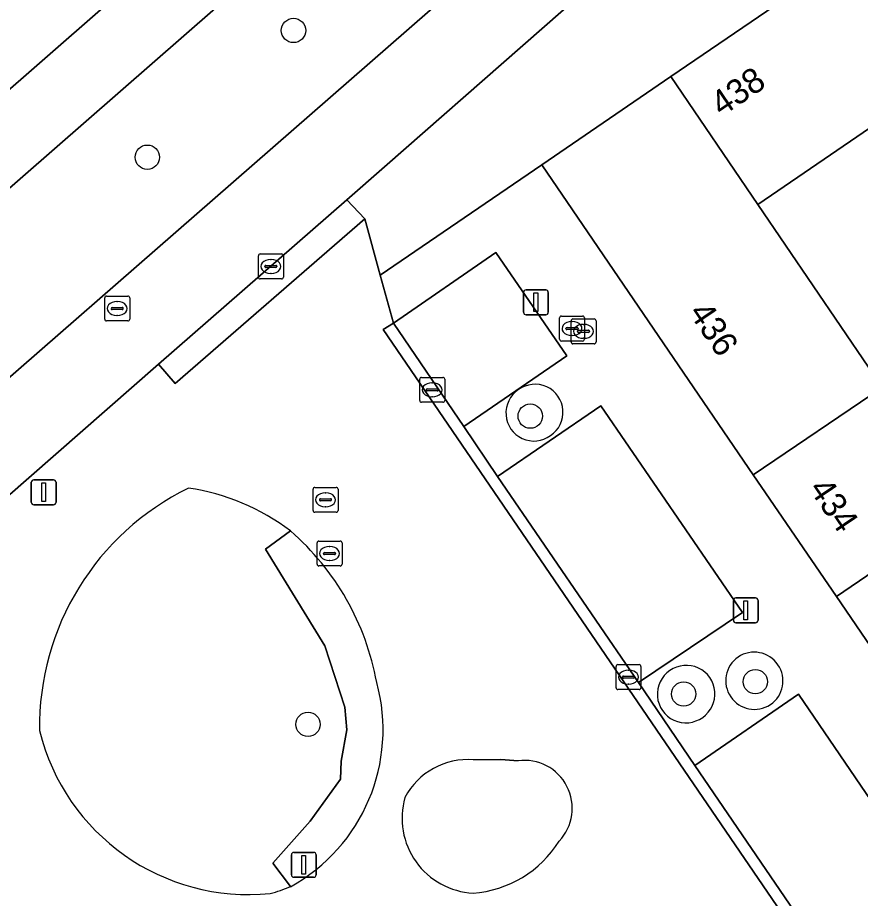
# Model space of a CAD drawing. Extents: x 155275 to 156265, y 382654 to 383635.
# Drawn here: x 156029.97 to 156063.77, y 383281.73 to 383317.06 of the extents above; entities that cross this region are included whole.
import ezdxf

# ---------------------------------------------------------------- set-up
doc = ezdxf.new("R2010")
doc.units = 0
for name, color, linetype in [('IMGEO_Berm_groen', 7, 'Continuous'), ('IMGEO_Boom', 7, 'Continuous'), ('IMGEO_Brandkraan', 7, 'Continuous'), ('IMGEO_Erf', 7, 'Continuous'), ('IMGEO_Fietspad_gesloten', 7, 'Continuous'), ('IMGEO_Groenvoorziening', 7, 'Continuous'), ('IMGEO_Kolk', 7, 'Continuous'), ('IMGEO_Lichtmast', 7, 'Continuous'), ('IMGEO_Pand', 7, 'Continuous'), ('IMGEO_Pand_nummerreeks', 7, 'Continuous'), ('IMGEO_Parkeervlak_open', 7, 'Continuous'), ('IMGEO_Rijbaan_lokaal_gesloten', 7, 'Continuous'), ('IMGEO_Rijbaan_lokaal_open', 7, 'Continuous'), ('IMGEO_Rioolput', 7, 'Continuous'), ('IMGEO_Voetpad_gesloten', 7, 'Continuous'), ('IMGEO_Voetpad_open', 7, 'Continuous')]:
    doc.layers.add(name, color=color, linetype=linetype)

msp = doc.modelspace()

# ---------------------------------------------------------------- linework, layer by layer
at = {"layer": 'IMGEO_Berm_groen'}
for points in [[(156059.369, 383336.222), (156053.682, 383331.24), (155982.947, 383269.426), (155953.598, 383243.702), (155937.788, 383229.844)], [(155935.716, 383232.066), (155951.621, 383245.97), (156051.579, 383333.37)], [(155946.609, 383230.157), (156053.445, 383323.434)]]:
    msp.add_lwpolyline(points, dxfattribs=at)
at = {"layer": 'IMGEO_Boom'}
for centre in [(156041.03, 383316.543), (156035.169, 383311.459), (156050.525, 383301.074), (156059.553, 383290.421), (156056.677, 383289.927), (156041.613, 383288.71)]:
    msp.add_circle(centre, 0.489, dxfattribs=at)
at = {"layer": 'IMGEO_Brandkraan'}
for p, q in [((156051.699, 383304.16), (156051.699, 383305.012)), ((156051.774, 383305.086), (156052.626, 383305.086)), ((156052.7, 383305.012), (156052.7, 383304.16)), ((156052.165, 383304.048), (156052.165, 383304.9)), ((156052.187, 383304.866), (156052.212, 383304.866)), ((156052.24, 383304.974), (156053.092, 383304.974)), ((156052.653, 383304.754), (156052.678, 383304.754)), ((156053.166, 383304.9), (156053.166, 383304.048)), ((156051.958, 383304.58), (156051.958, 383304.592)), ((156052.396, 383304.543), (156051.998, 383304.543)), ((156052.001, 383304.629), (156052.399, 383304.629)), ((156052.21, 383304.306), (156052.185, 383304.306)), ((156052.424, 383304.468), (156052.424, 383304.48)), ((156052.442, 383304.592), (156052.442, 383304.58)), ((156052.862, 383304.431), (156052.464, 383304.431)), ((156052.467, 383304.517), (156052.865, 383304.517)), ((156052.908, 383304.48), (156052.908, 383304.468)), ((156052.626, 383304.086), (156051.774, 383304.086)), ((156053.092, 383303.974), (156052.24, 383303.974)), ((156052.676, 383304.194), (156052.651, 383304.194))]:
    msp.add_line(p, q, dxfattribs=at)
for points in [[(156051.699, 383304.16), (156051.699, 383305.012)], [(156051.774, 383305.086), (156052.626, 383305.086)], [(156052.7, 383305.012), (156052.7, 383304.16)], [(156052.165, 383304.048), (156052.165, 383304.9)], [(156052.24, 383304.974), (156053.092, 383304.974)], [(156053.166, 383304.9), (156053.166, 383304.048)], [(156052.626, 383304.086), (156051.774, 383304.086)], [(156053.092, 383303.974), (156052.24, 383303.974)]]:
    msp.add_lwpolyline(points, dxfattribs=at)
for centre, radius, start, end in [((156051.776, 383305.01), 0.0765, 91.552, 178.448), ((156051.776, 383305.01), 0.0765, 91.552, 178.448), ((156052.624, 383305.01), 0.0765, 1.552, 88.448), ((156052.624, 383305.01), 0.0765, 1.552, 88.448), ((156052.242, 383304.898), 0.0765, 91.552, 178.448), ((156052.242, 383304.898), 0.0765, 91.552, 178.448), ((156053.09, 383304.898), 0.0765, 1.552, 88.448), ((156053.09, 383304.898), 0.0765, 1.552, 88.448), ((156051.998, 383304.589), 0.0403, 85.8775, 175.7526), ((156051.995, 383304.579), 0.0366, 178.938, 274.7102), ((156052.399, 383304.586), 0.043, 264.8664, 352.4533), ((156052.403, 383304.591), 0.0386, 1.7309, 96.639), ((156052.464, 383304.477), 0.0403, 85.8775, 175.7526), ((156052.461, 383304.467), 0.0366, 178.938, 274.7102), ((156052.865, 383304.474), 0.043, 264.8664, 352.4533), ((156052.869, 383304.479), 0.0386, 1.7309, 96.639), ((156051.776, 383304.162), 0.0765, 181.552, 268.448), ((156051.776, 383304.162), 0.0765, 181.552, 268.448), ((156052.242, 383304.05), 0.0765, 181.552, 268.448), ((156052.242, 383304.05), 0.0765, 181.552, 268.448), ((156052.624, 383304.162), 0.0765, 271.552, 358.448), ((156052.624, 383304.162), 0.0765, 271.552, 358.448), ((156053.09, 383304.05), 0.0765, 271.552, 358.448), ((156053.09, 383304.05), 0.0765, 271.552, 358.448)]:
    msp.add_arc(centre, radius, start, end, dxfattribs=at)
for centre, major_axis, ratio, start_param, end_param in [((156052.186, 383304.586), (-0.387, 0.002), 0.722429, 4.712389, 7.853982), ((156052.211, 383304.586), (-0.39, 0.002), 0.717154, 1.570796, 4.712389), ((156052.652, 383304.474), (-0.387, 0.002), 0.722429, 4.712389, 7.853982), ((156052.677, 383304.474), (-0.39, 0.002), 0.717154, 1.570796, 4.712389)]:
    msp.add_ellipse(centre, major_axis=major_axis, ratio=ratio, start_param=start_param, end_param=end_param, dxfattribs=at)
at = {"layer": 'IMGEO_Erf'}
msp.add_lwpolyline([(156068.655, 383315.711), (156059.651, 383309.568), (156064.087, 383303.034)], dxfattribs=at)
at = {"layer": 'IMGEO_Fietspad_gesloten'}
for points in [[(156057.458, 383338.499), (156051.579, 383333.37), (155951.621, 383245.97), (155935.716, 383232.066), (155937.788, 383229.844), (155953.598, 383243.702), (155982.947, 383269.426)], [(155982.947, 383269.426), (156053.682, 383331.24), (156059.369, 383336.222)]]:
    msp.add_lwpolyline(points, dxfattribs=at)
at = {"layer": 'IMGEO_Groenvoorziening'}
for points in [[(156040.911, 383296.468), (156039.905, 383295.737), (156042.286, 383291.854), (156043.092, 383289.4), (156043.165, 383288.484), (156042.946, 383287.238), (156042.909, 383286.505), (156041.7, 383284.82), (156040.198, 383283.135), (156040.91, 383282.199)], [(156039.905, 383295.737), (156040.911, 383296.468)], [(156040.91, 383282.199), (156040.198, 383283.135), (156041.7, 383284.82), (156042.909, 383286.505), (156042.946, 383287.238), (156043.165, 383288.484), (156043.092, 383289.4), (156042.286, 383291.854), (156039.905, 383295.737)], [(156050.035, 383287.249), (156049.351, 383287.298), (156048.248, 383287.285)]]:
    msp.add_lwpolyline(points, dxfattribs=at)
for centre, radius, start, end in [((156050.716, 383301.228), 1.123, 303.6703, 125.9459), ((156050.674, 383301.198), 1.123, 123.327, 306.2892), ((156041.503, 383288.609), 10.66, 116.0845, 180.8032), ((156035.537, 383289.389), 8.888, 52.799, 81.729), ((156033.946, 383288.486), 10.593, 10.3528, 48.893), ((156059.508, 383290.454), 1.152, 304.2013, 124.0476), ((156059.519, 383290.461), 1.152, 124.687, 303.5619), ((156056.768, 383289.917), 1.146, 123.874, 306.0035), ((156056.79, 383289.932), 1.145, 304.6344, 125.2431), ((156037.438, 383288.489), 7.185, 298.8964, 15.3394), ((156039.228, 383290.514), 8.632, 193.7679, 275.7648), ((156048.011, 383284.465), 2.83, 85.1928, 152.4976), ((156050.29, 383285.345), 1.921, 316.6941, 97.6247), ((156048.394, 383284.945), 3.009, 164.0467, 266.9268), ((156047.895, 383286.402), 4.475, 274.3266, 327.9417), ((156038.573, 383287.824), 6.091, 284.4737, 292.5648)]:
    msp.add_arc(centre, radius, start, end, dxfattribs=at)
at = {"layer": 'IMGEO_Kolk'}
for p, q in [((156039.623, 383306.652), (156039.623, 383307.504)), ((156039.698, 383307.578), (156040.55, 383307.578)), ((156040.624, 383307.504), (156040.624, 383306.652)), ((156039.925, 383307.121), (156040.323, 383307.121)), ((156040.111, 383307.358), (156040.136, 383307.358)), ((156039.882, 383307.072), (156039.882, 383307.084)), ((156040.32, 383307.035), (156039.922, 383307.035)), ((156040.134, 383306.798), (156040.109, 383306.798)), ((156040.366, 383307.084), (156040.366, 383307.072)), ((156040.55, 383306.578), (156039.698, 383306.578)), ((156046.093, 383301.702), (156046.093, 383302.554)), ((156046.168, 383302.628), (156047.02, 383302.628)), ((156047.094, 383302.554), (156047.094, 383301.702)), ((156046.395, 383302.171), (156046.793, 383302.171)), ((156046.581, 383302.408), (156046.606, 383302.408)), ((156046.352, 383302.122), (156046.352, 383302.134)), ((156046.79, 383302.085), (156046.392, 383302.085)), ((156046.604, 383301.848), (156046.579, 383301.848)), ((156046.836, 383302.134), (156046.836, 383302.122)), ((156047.02, 383301.628), (156046.168, 383301.628)), ((156053.965, 383290.18), (156053.965, 383291.032)), ((156054.04, 383291.106), (156054.892, 383291.106)), ((156054.453, 383290.886), (156054.478, 383290.886)), ((156054.966, 383291.032), (156054.966, 383290.18)), ((156054.224, 383290.6), (156054.224, 383290.612)), ((156054.662, 383290.563), (156054.264, 383290.563)), ((156054.267, 383290.649), (156054.665, 383290.649)), ((156054.708, 383290.612), (156054.708, 383290.6)), ((156054.476, 383290.326), (156054.451, 383290.326)), ((156054.892, 383290.106), (156054.04, 383290.106))]:
    msp.add_line(p, q, dxfattribs=at)
for points in [[(156039.623, 383306.652), (156039.623, 383307.504)], [(156039.698, 383307.578), (156040.55, 383307.578)], [(156040.624, 383307.504), (156040.624, 383306.652)], [(156040.55, 383306.578), (156039.698, 383306.578)], [(156046.093, 383301.702), (156046.093, 383302.554)], [(156046.168, 383302.628), (156047.02, 383302.628)], [(156047.094, 383302.554), (156047.094, 383301.702)], [(156047.02, 383301.628), (156046.168, 383301.628)], [(156053.965, 383290.18), (156053.965, 383291.032)], [(156054.04, 383291.106), (156054.892, 383291.106)], [(156054.966, 383291.032), (156054.966, 383290.18)], [(156054.892, 383290.106), (156054.04, 383290.106)]]:
    msp.add_lwpolyline(points, dxfattribs=at)
for centre, radius, start, end in [((156039.7, 383307.502), 0.0765, 91.552, 178.448), ((156039.7, 383307.502), 0.0765, 91.552, 178.448), ((156040.548, 383307.502), 0.0765, 1.552, 88.448), ((156040.548, 383307.502), 0.0765, 1.552, 88.448), ((156039.922, 383307.081), 0.0403, 85.8775, 175.7526), ((156040.327, 383307.083), 0.0386, 1.7309, 96.639), ((156039.919, 383307.071), 0.0366, 178.938, 274.7102), ((156040.323, 383307.078), 0.043, 264.8664, 352.4533), ((156039.7, 383306.654), 0.0765, 181.552, 268.448), ((156039.7, 383306.654), 0.0765, 181.552, 268.448), ((156040.548, 383306.654), 0.0765, 271.552, 358.448), ((156040.548, 383306.654), 0.0765, 271.552, 358.448), ((156046.17, 383302.552), 0.0765, 91.552, 178.448), ((156046.17, 383302.552), 0.0765, 91.552, 178.448), ((156047.018, 383302.552), 0.0765, 1.552, 88.448), ((156047.018, 383302.552), 0.0765, 1.552, 88.448), ((156046.392, 383302.131), 0.0403, 85.8775, 175.7526), ((156046.797, 383302.133), 0.0386, 1.7309, 96.639), ((156046.389, 383302.121), 0.0366, 178.938, 274.7102), ((156046.793, 383302.128), 0.043, 264.8664, 352.4533), ((156046.17, 383301.704), 0.0765, 181.552, 268.448), ((156046.17, 383301.704), 0.0765, 181.552, 268.448), ((156047.018, 383301.704), 0.0765, 271.552, 358.448), ((156047.018, 383301.704), 0.0765, 271.552, 358.448), ((156054.042, 383291.03), 0.0765, 91.552, 178.448), ((156054.042, 383291.03), 0.0765, 91.552, 178.448), ((156054.89, 383291.03), 0.0765, 1.552, 88.448), ((156054.89, 383291.03), 0.0765, 1.552, 88.448), ((156054.264, 383290.609), 0.0403, 85.8775, 175.7526), ((156054.261, 383290.599), 0.0366, 178.938, 274.7102), ((156054.665, 383290.606), 0.043, 264.8664, 352.4533), ((156054.669, 383290.611), 0.0386, 1.7309, 96.639), ((156054.042, 383290.182), 0.0765, 181.552, 268.448), ((156054.042, 383290.182), 0.0765, 181.552, 268.448), ((156054.89, 383290.182), 0.0765, 271.552, 358.448), ((156054.89, 383290.182), 0.0765, 271.552, 358.448)]:
    msp.add_arc(centre, radius, start, end, dxfattribs=at)
for centre, major_axis, ratio, start_param, end_param in [((156040.11, 383307.078), (-0.387, 0.002), 0.722429, 4.712389, 7.853982), ((156040.135, 383307.078), (-0.39, 0.002), 0.717154, 1.570796, 4.712389), ((156046.58, 383302.128), (-0.387, 0.002), 0.722429, 4.712389, 7.853982), ((156046.605, 383302.128), (-0.39, 0.002), 0.717154, 1.570796, 4.712389), ((156054.452, 383290.606), (-0.387, 0.002), 0.722429, 4.712389, 7.853982), ((156054.477, 383290.606), (-0.39, 0.002), 0.717154, 1.570796, 4.712389)]:
    msp.add_ellipse(centre, major_axis=major_axis, ratio=ratio, start_param=start_param, end_param=end_param, dxfattribs=at)
at = {"layer": 'IMGEO_Lichtmast'}
for p, q in [((156050.356, 383306.139), (156051.146, 383306.139)), ((156051.146, 383306.139), (156050.356, 383306.139)), ((156050.256, 383305.239), (156050.256, 383306.039)), ((156050.256, 383306.039), (156050.256, 383305.239)), ((156051.246, 383306.039), (156051.246, 383305.239)), ((156051.246, 383305.239), (156051.246, 383306.039)), ((156051.146, 383305.139), (156050.356, 383305.139)), ((156050.356, 383305.139), (156051.146, 383305.139)), ((156030.516, 383297.618), (156030.516, 383298.418)), ((156030.516, 383298.418), (156030.516, 383297.618)), ((156030.616, 383298.518), (156031.406, 383298.518)), ((156031.406, 383298.518), (156030.616, 383298.518)), ((156031.506, 383298.418), (156031.506, 383297.618)), ((156031.506, 383297.618), (156031.506, 383298.418)), ((156031.406, 383297.518), (156030.616, 383297.518)), ((156030.616, 383297.518), (156031.406, 383297.518)), ((156058.772, 383293.783), (156059.562, 383293.783)), ((156059.562, 383293.783), (156058.772, 383293.783)), ((156058.672, 383292.883), (156058.672, 383293.683)), ((156058.672, 383293.683), (156058.672, 383292.883)), ((156059.662, 383293.683), (156059.662, 383292.883)), ((156059.662, 383292.883), (156059.662, 383293.683)), ((156059.562, 383292.783), (156058.772, 383292.783)), ((156058.772, 383292.783), (156059.562, 383292.783)), ((156040.948, 383282.674), (156040.948, 383283.474)), ((156040.948, 383283.474), (156040.948, 383282.674)), ((156041.048, 383283.574), (156041.838, 383283.574)), ((156041.838, 383283.574), (156041.048, 383283.574)), ((156041.938, 383283.474), (156041.938, 383282.674)), ((156041.938, 383282.674), (156041.938, 383283.474)), ((156041.838, 383282.574), (156041.048, 383282.574)), ((156041.048, 383282.574), (156041.838, 383282.574))]:
    msp.add_line(p, q, dxfattribs=at)
for points in [[(156050.676, 383306.014), (156050.826, 383306.014), (156050.826, 383305.264), (156050.676, 383305.264), (156050.676, 383306.014)], [(156030.936, 383298.393), (156031.086, 383298.393), (156031.086, 383297.643), (156030.936, 383297.643), (156030.936, 383298.393)], [(156059.092, 383293.658), (156059.242, 383293.658), (156059.242, 383292.908), (156059.092, 383292.908), (156059.092, 383293.658)], [(156041.368, 383283.449), (156041.518, 383283.449), (156041.518, 383282.699), (156041.368, 383282.699), (156041.368, 383283.449)]]:
    msp.add_lwpolyline(points, dxfattribs=at)
for centre, start, end in [((156050.356, 383306.039), 90, 180), ((156050.356, 383306.039), 90, 180), ((156051.146, 383306.039), 0, 90), ((156051.146, 383306.039), 360, 90), ((156050.356, 383305.239), 180, 270), ((156050.356, 383305.239), 180, 270), ((156051.146, 383305.239), 270, 0), ((156051.146, 383305.239), 270, 0), ((156030.616, 383298.418), 90, 180), ((156030.616, 383298.418), 90, 180), ((156031.406, 383298.418), 0, 90), ((156031.406, 383298.418), 360, 90), ((156030.616, 383297.618), 180, 270), ((156030.616, 383297.618), 180, 270), ((156031.406, 383297.618), 270, 0), ((156031.406, 383297.618), 270, 0), ((156058.772, 383293.683), 90, 180), ((156058.772, 383293.683), 90, 180), ((156059.562, 383293.683), 0, 90), ((156059.562, 383293.683), 360, 90), ((156058.772, 383292.883), 180, 270), ((156058.772, 383292.883), 180, 270), ((156059.562, 383292.883), 270, 0), ((156059.562, 383292.883), 270, 0), ((156041.048, 383283.474), 90, 180), ((156041.048, 383283.474), 90, 180), ((156041.838, 383283.474), 0, 90), ((156041.838, 383283.474), 360, 90), ((156041.048, 383282.674), 180, 270), ((156041.048, 383282.674), 180, 270), ((156041.838, 383282.674), 270, 0), ((156041.838, 383282.674), 270, 0)]:
    msp.add_arc(centre, 0.1, start, end, dxfattribs=at)
at = {"layer": 'IMGEO_Pand'}
for points in [[(156068.655, 383315.711), (156065.155, 383320.84), (156056.168, 383314.699), (156059.651, 383309.568)], [(156059.651, 383309.568), (156056.168, 383314.699), (156050.984, 383311.156), (156054.477, 383306.038), (156059.472, 383298.719), (156064.636, 383302.225), (156064.087, 383303.034)], [(156071.237, 383299.593), (156067.925, 383304.458), (156064.636, 383302.225), (156059.472, 383298.719), (156062.804, 383293.837)], [(156074.563, 383294.707), (156071.237, 383299.593), (156062.804, 383293.837), (156066.136, 383288.956)]]:
    msp.add_lwpolyline(points, close=True, dxfattribs=at)
at = {"layer": 'IMGEO_Parkeervlak_open'}
for points in [[(156049.149, 383307.639), (156045.042, 383304.808), (156047.866, 383300.653), (156051.987, 383303.498)], [(156049.218, 383298.646), (156054.865, 383290.388), (156059.041, 383293.193), (156053.361, 383301.483)], [(156057.125, 383287.059), (156064.151, 383276.776), (156068.336, 383279.561), (156061.284, 383289.914)]]:
    msp.add_lwpolyline(points, close=True, dxfattribs=at)
at = {"layer": 'IMGEO_Rijbaan_lokaal_gesloten'}
msp.add_lwpolyline([(156027.362, 383295.937), (156035.618, 383303.154), (156043.17, 383309.756), (156044.682, 383311.079), (156055.778, 383320.815), (156059.687, 383324.238), (156057.298, 383326.814), (156053.445, 383323.434), (155946.609, 383230.157)], dxfattribs=at)
at = {"layer": 'IMGEO_Rijbaan_lokaal_open'}
msp.add_lwpolyline([(156057.125, 383287.059), (156054.865, 383290.388), (156049.218, 383298.646), (156047.866, 383300.653), (156045.042, 383304.808), (156044.631, 383304.542), (156065.432, 383274.09), (156065.806, 383274.33), (156064.151, 383276.776)], close=True, dxfattribs=at)
at = {"layer": 'IMGEO_Rioolput'}
for p, q in [((156033.459, 383304.964), (156033.459, 383305.816)), ((156033.534, 383305.89), (156034.386, 383305.89)), ((156034.46, 383305.816), (156034.46, 383304.964)), ((156033.718, 383305.384), (156033.718, 383305.396)), ((156034.156, 383305.347), (156033.758, 383305.347)), ((156033.761, 383305.433), (156034.159, 383305.433)), ((156033.947, 383305.67), (156033.972, 383305.67)), ((156034.202, 383305.396), (156034.202, 383305.384)), ((156033.97, 383305.11), (156033.945, 383305.11)), ((156034.386, 383304.89), (156033.534, 383304.89)), ((156041.815, 383297.29), (156041.815, 383298.142)), ((156041.89, 383298.216), (156042.742, 383298.216)), ((156042.303, 383297.996), (156042.328, 383297.996)), ((156042.816, 383298.142), (156042.816, 383297.29)), ((156042.074, 383297.71), (156042.074, 383297.722)), ((156042.512, 383297.673), (156042.114, 383297.673)), ((156042.117, 383297.759), (156042.515, 383297.759)), ((156042.558, 383297.722), (156042.558, 383297.71)), ((156042.326, 383297.436), (156042.301, 383297.436)), ((156042.742, 383297.216), (156041.89, 383297.216)), ((156041.978, 383295.136), (156041.978, 383295.988)), ((156042.053, 383296.062), (156042.905, 383296.062)), ((156042.466, 383295.842), (156042.491, 383295.842)), ((156042.979, 383295.988), (156042.979, 383295.136)), ((156042.237, 383295.556), (156042.237, 383295.568)), ((156042.675, 383295.519), (156042.277, 383295.519)), ((156042.28, 383295.605), (156042.678, 383295.605)), ((156042.721, 383295.568), (156042.721, 383295.556)), ((156042.489, 383295.282), (156042.464, 383295.282)), ((156042.905, 383295.062), (156042.053, 383295.062))]:
    msp.add_line(p, q, dxfattribs=at)
for points in [[(156033.459, 383304.964), (156033.459, 383305.816)], [(156033.534, 383305.89), (156034.386, 383305.89)], [(156034.46, 383305.816), (156034.46, 383304.964)], [(156034.386, 383304.89), (156033.534, 383304.89)], [(156041.815, 383297.29), (156041.815, 383298.142)], [(156041.89, 383298.216), (156042.742, 383298.216)], [(156042.816, 383298.142), (156042.816, 383297.29)], [(156042.742, 383297.216), (156041.89, 383297.216)], [(156041.978, 383295.136), (156041.978, 383295.988)], [(156042.053, 383296.062), (156042.905, 383296.062)], [(156042.979, 383295.988), (156042.979, 383295.136)], [(156042.905, 383295.062), (156042.053, 383295.062)]]:
    msp.add_lwpolyline(points, dxfattribs=at)
for centre, radius, start, end in [((156033.536, 383305.814), 0.0765, 91.552, 178.448), ((156033.536, 383305.814), 0.0765, 91.552, 178.448), ((156034.384, 383305.814), 0.0765, 1.552, 88.448), ((156034.384, 383305.814), 0.0765, 1.552, 88.448), ((156033.758, 383305.393), 0.0403, 85.8775, 175.7526), ((156033.755, 383305.383), 0.0366, 178.938, 274.7102), ((156034.159, 383305.39), 0.043, 264.8664, 352.4533), ((156034.163, 383305.395), 0.0386, 1.7309, 96.639), ((156033.536, 383304.966), 0.0765, 181.552, 268.448), ((156033.536, 383304.966), 0.0765, 181.552, 268.448), ((156034.384, 383304.966), 0.0765, 271.552, 358.448), ((156034.384, 383304.966), 0.0765, 271.552, 358.448), ((156041.892, 383298.14), 0.0765, 91.552, 178.448), ((156041.892, 383298.14), 0.0765, 91.552, 178.448), ((156042.74, 383298.14), 0.0765, 1.552, 88.448), ((156042.74, 383298.14), 0.0765, 1.552, 88.448), ((156042.114, 383297.719), 0.0403, 85.8775, 175.7526), ((156042.111, 383297.709), 0.0366, 178.938, 274.7102), ((156042.515, 383297.716), 0.043, 264.8664, 352.4533), ((156042.519, 383297.721), 0.0386, 1.7309, 96.639), ((156041.892, 383297.292), 0.0765, 181.552, 268.448), ((156041.892, 383297.292), 0.0765, 181.552, 268.448), ((156042.74, 383297.292), 0.0765, 271.552, 358.448), ((156042.74, 383297.292), 0.0765, 271.552, 358.448), ((156042.055, 383295.986), 0.0765, 91.552, 178.448), ((156042.055, 383295.986), 0.0765, 91.552, 178.448), ((156042.903, 383295.986), 0.0765, 1.552, 88.448), ((156042.903, 383295.986), 0.0765, 1.552, 88.448), ((156042.277, 383295.565), 0.0403, 85.8775, 175.7526), ((156042.274, 383295.555), 0.0366, 178.938, 274.7102), ((156042.678, 383295.562), 0.043, 264.8664, 352.4533), ((156042.682, 383295.567), 0.0386, 1.7309, 96.639), ((156042.055, 383295.138), 0.0765, 181.552, 268.448), ((156042.055, 383295.138), 0.0765, 181.552, 268.448), ((156042.903, 383295.138), 0.0765, 271.552, 358.448), ((156042.903, 383295.138), 0.0765, 271.552, 358.448)]:
    msp.add_arc(centre, radius, start, end, dxfattribs=at)
for centre, major_axis, ratio, start_param, end_param in [((156033.946, 383305.39), (-0.387, 0.002), 0.722429, 4.712389, 7.853982), ((156033.971, 383305.39), (-0.39, 0.002), 0.717154, 1.570796, 4.712389), ((156042.302, 383297.716), (-0.387, 0.002), 0.722429, 4.712389, 7.853982), ((156042.327, 383297.716), (-0.39, 0.002), 0.717154, 1.570796, 4.712389), ((156042.465, 383295.562), (-0.387, 0.002), 0.722429, 4.712389, 7.853982), ((156042.49, 383295.562), (-0.39, 0.002), 0.717154, 1.570796, 4.712389)]:
    msp.add_ellipse(centre, major_axis=major_axis, ratio=ratio, start_param=start_param, end_param=end_param, dxfattribs=at)
at = {"layer": 'IMGEO_Voetpad_gesloten'}
msp.add_lwpolyline([(156043.17, 383309.756), (156035.618, 383303.154), (156036.287, 383302.377), (156043.886, 383308.985)], close=True, dxfattribs=at)
at = {"layer": 'IMGEO_Voetpad_open'}
for points in [[(156080.007, 383342.091), (156075.888, 383338.472), (156059.687, 383324.238), (156055.778, 383320.815), (156044.682, 383311.079), (156043.17, 383309.756), (156043.886, 383308.985), (156044.511, 383306.728), (156050.984, 383311.156), (156056.168, 383314.699), (156065.155, 383320.84), (156073.709, 383326.686), (156082.258, 383332.528)], [(156066.136, 383288.956), (156062.804, 383293.837), (156059.472, 383298.719), (156054.477, 383306.038), (156050.984, 383311.156), (156044.511, 383306.728), (156045.042, 383304.808), (156049.149, 383307.639), (156051.987, 383303.498), (156047.866, 383300.653), (156049.218, 383298.646), (156053.361, 383301.483), (156059.041, 383293.193), (156054.865, 383290.388), (156057.125, 383287.059), (156061.284, 383289.914), (156068.336, 383279.561)], [(156048.248, 383287.285), (156049.351, 383287.298), (156050.035, 383287.249)]]:
    msp.add_lwpolyline(points, dxfattribs=at)
msp.add_lwpolyline([(156044.631, 383304.542), (156045.042, 383304.808), (156044.511, 383306.728), (156043.886, 383308.985), (156036.287, 383302.377), (156035.618, 383303.154), (156027.362, 383295.937), (156028.04, 383295.146), (156020.457, 383288.552), (156024.455, 383286.059), (156048.665, 383250.632), (156065.432, 383274.09)], close=True, dxfattribs=at)
for centre, radius, start, end in [((156050.716, 383301.228), 1.123, 303.6703, 125.9459), ((156050.674, 383301.198), 1.123, 123.327, 306.2892), ((156041.503, 383288.609), 10.66, 116.0845, 180.8032), ((156035.537, 383289.389), 8.888, 52.799, 81.729), ((156033.946, 383288.486), 10.593, 10.3528, 48.893), ((156059.508, 383290.454), 1.152, 304.2013, 124.0476), ((156059.519, 383290.461), 1.152, 124.687, 303.5619), ((156056.768, 383289.917), 1.146, 123.874, 306.0035), ((156056.79, 383289.932), 1.145, 304.6344, 125.2431), ((156037.438, 383288.489), 7.185, 298.8964, 15.3394), ((156039.228, 383290.514), 8.632, 193.7679, 275.7648), ((156048.011, 383284.465), 2.83, 85.1928, 152.4976), ((156050.29, 383285.345), 1.921, 316.6941, 97.6247), ((156048.394, 383284.945), 3.009, 164.0467, 266.9268), ((156047.895, 383286.402), 4.475, 274.3266, 327.9417), ((156038.573, 383287.824), 6.091, 284.4737, 292.5648)]:
    msp.add_arc(centre, radius, start, end, dxfattribs=at)

# ---------------------------------------------------------------- texts
at = {"layer": 'IMGEO_Pand_nummerreeks'}
for s, rotation, p in [('438', 34.1483, (156058.2, 383313.065)), ('436', 304.1137, (156056.852, 383305.227)), ('434', 304.1137, (156061.672, 383298.164))]:
    msp.add_text(s, height=1, rotation=rotation, dxfattribs=at).set_placement(p)

doc.saveas('drawing.dxf')
